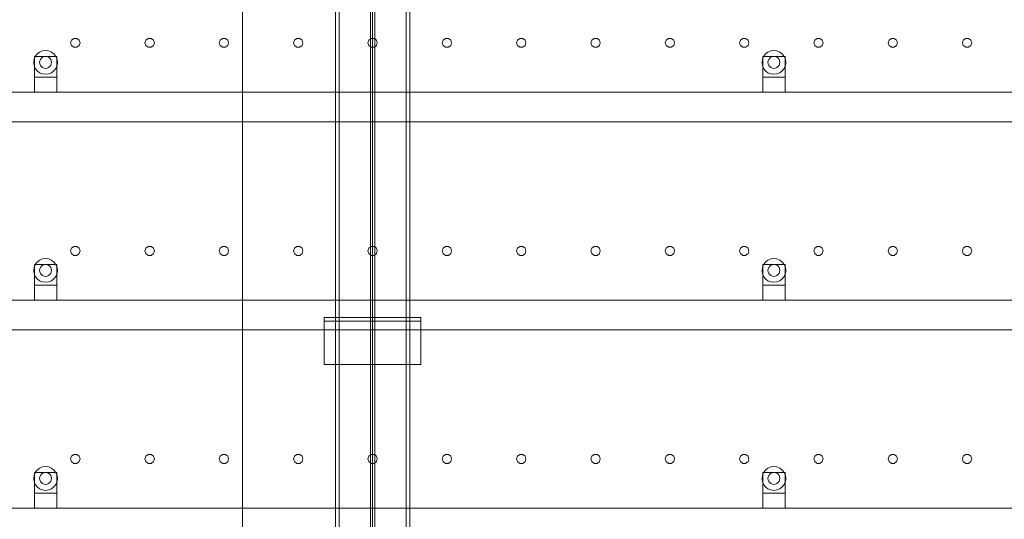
# Model space of a CAD drawing. Header units: millimetres. Extents: x -3490 to 61924, y -72580 to 6847.
# Tile 1004 of 1056: x 57986 to 59311, y 1655 to 2328. Entities that reach past the tile are written whole.
import ezdxf

# ---------------------------------------------------------------- set-up
doc = ezdxf.new("R2010")
doc.units = ezdxf.units.MM
doc.layers.add('lateral_secador', color=7, linetype='Continuous', lineweight=0)

msp = doc.modelspace()

# ---------------------------------------------------------------- linework, layer by layer
at = {"layer": 'lateral_secador'}
for p, q in [((58286.134, 0), (58286.134, 2925)), ((58286.134, 1400), (58286.134, 2925)), ((58411.134, 2925), (58411.134, 20)), ((58416.134, 20), (58416.134, 2925)), ((58458.134, 2925), (58458.134, 60)), ((58461.134, 0), (58461.134, 2925)), ((58464.134, 60), (58464.134, 2925)), ((58506.134, 2925), (58506.134, 20)), ((58511.134, 20), (58511.134, 2925)), ((58055.997, 2300.082), (58054.784, 2296.35)), ((58054.784, 2296.35), (58055.997, 2292.618)), ((58059.172, 2302.389), (58055.997, 2300.082)), ((58055.997, 2292.618), (58059.172, 2290.311)), ((58063.096, 2302.389), (58059.172, 2302.389)), ((58066.271, 2300.082), (58063.096, 2302.389)), ((58063.096, 2290.311), (58066.271, 2292.618)), ((58067.484, 2296.35), (58066.271, 2300.082)), ((58066.271, 2292.618), (58067.484, 2296.35)), ((58155.997, 2300.082), (58154.784, 2296.35)), ((58154.784, 2296.35), (58155.997, 2292.618)), ((58159.172, 2302.389), (58155.997, 2300.082)), ((58155.997, 2292.618), (58159.172, 2290.311)), ((58163.096, 2302.389), (58159.172, 2302.389)), ((58166.271, 2300.082), (58163.096, 2302.389)), ((58163.096, 2290.311), (58166.271, 2292.618)), ((58167.484, 2296.35), (58166.271, 2300.082)), ((58166.271, 2292.618), (58167.484, 2296.35)), ((58255.997, 2300.082), (58254.784, 2296.35)), ((58254.784, 2296.35), (58255.997, 2292.618)), ((58259.172, 2302.389), (58255.997, 2300.082)), ((58255.997, 2292.618), (58259.172, 2290.311)), ((58263.096, 2302.389), (58259.172, 2302.389)), ((58266.271, 2300.082), (58263.096, 2302.389)), ((58263.096, 2290.311), (58266.271, 2292.618)), ((58267.484, 2296.35), (58266.271, 2300.082)), ((58266.271, 2292.618), (58267.484, 2296.35)), ((58355.997, 2300.082), (58354.784, 2296.35)), ((58354.784, 2296.35), (58355.997, 2292.618)), ((58359.172, 2302.389), (58355.997, 2300.082)), ((58355.997, 2292.618), (58359.172, 2290.311)), ((58363.096, 2302.389), (58359.172, 2302.389)), ((58366.271, 2300.082), (58363.096, 2302.389)), ((58363.096, 2290.311), (58366.271, 2292.618)), ((58367.484, 2296.35), (58366.271, 2300.082)), ((58366.271, 2292.618), (58367.484, 2296.35)), ((58455.997, 2300.082), (58454.784, 2296.35)), ((58454.784, 2296.35), (58455.997, 2292.618)), ((58459.172, 2302.389), (58455.997, 2300.082)), ((58455.997, 2292.618), (58459.172, 2290.311)), ((58463.096, 2302.389), (58459.172, 2302.389)), ((58466.271, 2300.082), (58463.096, 2302.389)), ((58463.096, 2290.311), (58466.271, 2292.618)), ((58467.484, 2296.35), (58466.271, 2300.082)), ((58466.271, 2292.618), (58467.484, 2296.35)), ((58555.997, 2300.082), (58554.784, 2296.35)), ((58554.784, 2296.35), (58555.997, 2292.618)), ((58559.172, 2302.389), (58555.997, 2300.082)), ((58555.997, 2292.618), (58559.172, 2290.311)), ((58563.096, 2302.389), (58559.172, 2302.389)), ((58566.271, 2300.082), (58563.096, 2302.389)), ((58563.096, 2290.311), (58566.271, 2292.618)), ((58567.484, 2296.35), (58566.271, 2300.082)), ((58566.271, 2292.618), (58567.484, 2296.35)), ((58655.997, 2300.082), (58654.784, 2296.35)), ((58654.784, 2296.35), (58655.997, 2292.618)), ((58659.172, 2302.389), (58655.997, 2300.082)), ((58655.997, 2292.618), (58659.172, 2290.311)), ((58663.096, 2302.389), (58659.172, 2302.389)), ((58666.271, 2300.082), (58663.096, 2302.389)), ((58663.096, 2290.311), (58666.271, 2292.618)), ((58667.484, 2296.35), (58666.271, 2300.082)), ((58666.271, 2292.618), (58667.484, 2296.35)), ((58755.997, 2300.082), (58754.784, 2296.35)), ((58754.784, 2296.35), (58755.997, 2292.618)), ((58759.172, 2302.389), (58755.997, 2300.082)), ((58755.997, 2292.618), (58759.172, 2290.311)), ((58763.096, 2302.389), (58759.172, 2302.389)), ((58766.271, 2300.082), (58763.096, 2302.389)), ((58763.096, 2290.311), (58766.271, 2292.618)), ((58767.484, 2296.35), (58766.271, 2300.082)), ((58766.271, 2292.618), (58767.484, 2296.35)), ((58855.997, 2300.082), (58854.784, 2296.35)), ((58854.784, 2296.35), (58855.997, 2292.618)), ((58859.172, 2302.389), (58855.997, 2300.082)), ((58855.997, 2292.618), (58859.172, 2290.311)), ((58863.096, 2302.389), (58859.172, 2302.389)), ((58866.271, 2300.082), (58863.096, 2302.389)), ((58863.096, 2290.311), (58866.271, 2292.618)), ((58867.484, 2296.35), (58866.271, 2300.082)), ((58866.271, 2292.618), (58867.484, 2296.35)), ((58955.997, 2300.082), (58954.784, 2296.35)), ((58954.784, 2296.35), (58955.997, 2292.618)), ((58959.172, 2302.389), (58955.997, 2300.082)), ((58955.997, 2292.618), (58959.172, 2290.311)), ((58963.096, 2302.389), (58959.172, 2302.389)), ((58966.271, 2300.082), (58963.096, 2302.389)), ((58963.096, 2290.311), (58966.271, 2292.618)), ((58967.484, 2296.35), (58966.271, 2300.082)), ((58966.271, 2292.618), (58967.484, 2296.35)), ((59055.997, 2300.082), (59054.784, 2296.35)), ((59054.784, 2296.35), (59055.997, 2292.618)), ((59059.172, 2302.389), (59055.997, 2300.082)), ((59055.997, 2292.618), (59059.172, 2290.311)), ((59063.096, 2302.389), (59059.172, 2302.389)), ((59066.271, 2300.082), (59063.096, 2302.389)), ((59063.096, 2290.311), (59066.271, 2292.618)), ((59067.484, 2296.35), (59066.271, 2300.082)), ((59066.271, 2292.618), (59067.484, 2296.35)), ((59155.997, 2300.082), (59154.784, 2296.35)), ((59154.784, 2296.35), (59155.997, 2292.618)), ((59159.172, 2302.389), (59155.997, 2300.082)), ((59155.997, 2292.618), (59159.172, 2290.311)), ((59163.096, 2302.389), (59159.172, 2302.389)), ((59166.271, 2300.082), (59163.096, 2302.389)), ((59163.096, 2290.311), (59166.271, 2292.618)), ((59167.484, 2296.35), (59166.271, 2300.082)), ((59166.271, 2292.618), (59167.484, 2296.35)), ((59255.997, 2300.082), (59254.784, 2296.35)), ((59254.784, 2296.35), (59255.997, 2292.618)), ((59259.172, 2302.389), (59255.997, 2300.082)), ((59255.997, 2292.618), (59259.172, 2290.311)), ((59263.096, 2302.389), (59259.172, 2302.389)), ((59266.271, 2300.082), (59263.096, 2302.389)), ((59263.096, 2290.311), (59266.271, 2292.618)), ((59267.484, 2296.35), (59266.271, 2300.082)), ((59266.271, 2292.618), (59267.484, 2296.35)), ((58009.82, 2281.314), (58007.277, 2278)), ((58013.134, 2283.856), (58009.82, 2281.314)), ((58016.993, 2285.455), (58013.134, 2283.856)), ((58021.134, 2286), (58016.993, 2285.455)), ((58025.275, 2285.455), (58021.134, 2286)), ((58029.134, 2283.856), (58025.275, 2285.455)), ((58032.448, 2281.314), (58029.134, 2283.856)), ((58034.99, 2278), (58032.448, 2281.314)), ((58059.172, 2290.311), (58063.096, 2290.311)), ((58159.172, 2290.311), (58163.096, 2290.311)), ((58259.172, 2290.311), (58263.096, 2290.311)), ((58359.172, 2290.311), (58363.096, 2290.311)), ((58459.172, 2290.311), (58463.096, 2290.311)), ((58559.172, 2290.311), (58563.096, 2290.311)), ((58659.172, 2290.311), (58663.096, 2290.311)), ((58759.172, 2290.311), (58763.096, 2290.311)), ((58859.172, 2290.311), (58863.096, 2290.311)), ((58959.172, 2290.311), (58963.096, 2290.311)), ((58989.82, 2281.314), (58987.277, 2278)), ((58993.134, 2283.856), (58989.82, 2281.314)), ((58996.993, 2285.455), (58993.134, 2283.856)), ((59001.134, 2286), (58996.993, 2285.455)), ((59005.275, 2285.455), (59001.134, 2286)), ((59009.134, 2283.856), (59005.275, 2285.455)), ((59012.448, 2281.314), (59009.134, 2283.856)), ((59014.99, 2278), (59012.448, 2281.314)), ((59059.172, 2290.311), (59063.096, 2290.311)), ((59159.172, 2290.311), (59163.096, 2290.311)), ((59259.172, 2290.311), (59263.096, 2290.311)), ((58005.679, 2274.141), (58005.134, 2270)), ((58005.134, 2270), (58005.679, 2265.859)), ((58007.277, 2278), (58005.679, 2274.141)), ((58005.679, 2265.859), (58007.277, 2262)), ((58006.134, 2278), (58036.134, 2278)), ((58006.134, 2278), (58006.134, 2250)), ((58013.406, 2272.071), (58013.134, 2270)), ((58013.134, 2270), (58013.406, 2267.929)), ((58014.206, 2274), (58013.406, 2272.071)), ((58013.406, 2267.929), (58014.206, 2266)), ((58015.477, 2275.657), (58014.206, 2274)), ((58014.206, 2266), (58015.477, 2264.343)), ((58017.134, 2276.928), (58015.477, 2275.657)), ((58019.063, 2277.727), (58017.134, 2276.928)), ((58021.134, 2278), (58019.063, 2277.727)), ((58023.204, 2277.727), (58021.134, 2278)), ((58025.134, 2276.928), (58023.204, 2277.727)), ((58026.791, 2275.657), (58025.134, 2276.928)), ((58028.062, 2274), (58026.791, 2275.657)), ((58026.791, 2264.343), (58028.062, 2266)), ((58028.861, 2272.071), (58028.062, 2274)), ((58028.062, 2266), (58028.861, 2267.929)), ((58029.134, 2270), (58028.861, 2272.071)), ((58028.861, 2267.929), (58029.134, 2270)), ((58036.589, 2274.141), (58034.99, 2278)), ((58034.99, 2262), (58036.589, 2265.859)), ((58036.134, 2250), (58036.134, 2278)), ((58037.134, 2270), (58036.589, 2274.141)), ((58036.589, 2265.859), (58037.134, 2270)), ((58985.679, 2274.141), (58985.134, 2270)), ((58985.134, 2270), (58985.679, 2265.859)), ((58987.277, 2278), (58985.679, 2274.141)), ((58985.679, 2265.859), (58987.277, 2262)), ((58986.134, 2278), (59016.134, 2278)), ((58986.134, 2278), (58986.134, 2250)), ((58993.406, 2272.071), (58993.134, 2270)), ((58993.134, 2270), (58993.406, 2267.929)), ((58994.206, 2274), (58993.406, 2272.071)), ((58993.406, 2267.929), (58994.206, 2266)), ((58995.477, 2275.657), (58994.206, 2274)), ((58994.206, 2266), (58995.477, 2264.343)), ((58997.134, 2276.928), (58995.477, 2275.657)), ((58999.063, 2277.727), (58997.134, 2276.928)), ((59001.134, 2278), (58999.063, 2277.727)), ((59003.204, 2277.727), (59001.134, 2278)), ((59005.134, 2276.928), (59003.204, 2277.727)), ((59006.791, 2275.657), (59005.134, 2276.928)), ((59008.062, 2274), (59006.791, 2275.657)), ((59006.791, 2264.343), (59008.062, 2266)), ((59008.861, 2272.071), (59008.062, 2274)), ((59008.062, 2266), (59008.861, 2267.929)), ((59009.134, 2270), (59008.861, 2272.071)), ((59008.861, 2267.929), (59009.134, 2270)), ((59016.589, 2274.141), (59014.99, 2278)), ((59014.99, 2262), (59016.589, 2265.859)), ((59016.134, 2250), (59016.134, 2278)), ((59017.134, 2270), (59016.589, 2274.141)), ((59016.589, 2265.859), (59017.134, 2270)), ((58007.277, 2262), (58009.82, 2258.686)), ((58009.82, 2258.686), (58013.134, 2256.144)), ((58013.134, 2256.144), (58016.993, 2254.545)), ((58015.477, 2264.343), (58017.134, 2263.072)), ((58016.993, 2254.545), (58021.134, 2254)), ((58017.134, 2263.072), (58019.063, 2262.273)), ((58019.063, 2262.273), (58021.134, 2262)), ((58021.134, 2262), (58023.204, 2262.273)), ((58021.134, 2254), (58025.275, 2254.545)), ((58023.204, 2262.273), (58025.134, 2263.072)), ((58025.134, 2263.072), (58026.791, 2264.343)), ((58025.275, 2254.545), (58029.134, 2256.144)), ((58029.134, 2256.144), (58032.448, 2258.686)), ((58032.448, 2258.686), (58034.99, 2262)), ((58987.277, 2262), (58989.82, 2258.686)), ((58989.82, 2258.686), (58993.134, 2256.144)), ((58993.134, 2256.144), (58996.993, 2254.545)), ((58995.477, 2264.343), (58997.134, 2263.072)), ((58996.993, 2254.545), (59001.134, 2254)), ((58997.134, 2263.072), (58999.063, 2262.273)), ((58999.063, 2262.273), (59001.134, 2262)), ((59001.134, 2262), (59003.204, 2262.273)), ((59001.134, 2254), (59005.275, 2254.545)), ((59003.204, 2262.273), (59005.134, 2263.072)), ((59005.134, 2263.072), (59006.791, 2264.343)), ((59005.275, 2254.545), (59009.134, 2256.144)), ((59009.134, 2256.144), (59012.448, 2258.686)), ((59012.448, 2258.686), (59014.99, 2262)), ((58006.134, 2250), (58036.134, 2250)), ((58006.134, 2250), (58006.134, 2230)), ((58036.134, 2230), (58036.134, 2250)), ((58986.134, 2250), (59016.134, 2250)), ((58986.134, 2250), (58986.134, 2230)), ((59016.134, 2230), (59016.134, 2250)), ((40811.134, 2230), (60111.134, 2230)), ((58006.134, 2230), (58036.134, 2230)), ((58986.134, 2230), (59016.134, 2230)), ((40811.134, 2190), (60111.134, 2190)), ((58055.997, 2020.082), (58054.784, 2016.35)), ((58054.784, 2016.35), (58055.997, 2012.618)), ((58059.172, 2022.389), (58055.997, 2020.082)), ((58063.096, 2022.389), (58059.172, 2022.389)), ((58066.271, 2020.082), (58063.096, 2022.389)), ((58067.484, 2016.35), (58066.271, 2020.082)), ((58066.271, 2012.618), (58067.484, 2016.35)), ((58155.997, 2020.082), (58154.784, 2016.35)), ((58154.784, 2016.35), (58155.997, 2012.618)), ((58159.172, 2022.389), (58155.997, 2020.082)), ((58163.096, 2022.389), (58159.172, 2022.389)), ((58166.271, 2020.082), (58163.096, 2022.389)), ((58167.484, 2016.35), (58166.271, 2020.082)), ((58166.271, 2012.618), (58167.484, 2016.35)), ((58255.997, 2020.082), (58254.784, 2016.35)), ((58254.784, 2016.35), (58255.997, 2012.618)), ((58259.172, 2022.389), (58255.997, 2020.082)), ((58263.096, 2022.389), (58259.172, 2022.389)), ((58266.271, 2020.082), (58263.096, 2022.389)), ((58267.484, 2016.35), (58266.271, 2020.082)), ((58266.271, 2012.618), (58267.484, 2016.35)), ((58355.997, 2020.082), (58354.784, 2016.35)), ((58354.784, 2016.35), (58355.997, 2012.618)), ((58359.172, 2022.389), (58355.997, 2020.082)), ((58363.096, 2022.389), (58359.172, 2022.389)), ((58366.271, 2020.082), (58363.096, 2022.389)), ((58367.484, 2016.35), (58366.271, 2020.082)), ((58366.271, 2012.618), (58367.484, 2016.35)), ((58455.997, 2020.082), (58454.784, 2016.35)), ((58454.784, 2016.35), (58455.997, 2012.618)), ((58459.172, 2022.389), (58455.997, 2020.082)), ((58463.096, 2022.389), (58459.172, 2022.389)), ((58466.271, 2020.082), (58463.096, 2022.389)), ((58467.484, 2016.35), (58466.271, 2020.082)), ((58466.271, 2012.618), (58467.484, 2016.35)), ((58555.997, 2020.082), (58554.784, 2016.35)), ((58554.784, 2016.35), (58555.997, 2012.618)), ((58559.172, 2022.389), (58555.997, 2020.082)), ((58563.096, 2022.389), (58559.172, 2022.389)), ((58566.271, 2020.082), (58563.096, 2022.389)), ((58567.484, 2016.35), (58566.271, 2020.082)), ((58566.271, 2012.618), (58567.484, 2016.35)), ((58655.997, 2020.082), (58654.784, 2016.35)), ((58654.784, 2016.35), (58655.997, 2012.618)), ((58659.172, 2022.389), (58655.997, 2020.082)), ((58663.096, 2022.389), (58659.172, 2022.389)), ((58666.271, 2020.082), (58663.096, 2022.389)), ((58667.484, 2016.35), (58666.271, 2020.082)), ((58666.271, 2012.618), (58667.484, 2016.35)), ((58755.997, 2020.082), (58754.784, 2016.35)), ((58754.784, 2016.35), (58755.997, 2012.618)), ((58759.172, 2022.389), (58755.997, 2020.082)), ((58763.096, 2022.389), (58759.172, 2022.389)), ((58766.271, 2020.082), (58763.096, 2022.389)), ((58767.484, 2016.35), (58766.271, 2020.082)), ((58766.271, 2012.618), (58767.484, 2016.35)), ((58855.997, 2020.082), (58854.784, 2016.35)), ((58854.784, 2016.35), (58855.997, 2012.618)), ((58859.172, 2022.389), (58855.997, 2020.082)), ((58863.096, 2022.389), (58859.172, 2022.389)), ((58866.271, 2020.082), (58863.096, 2022.389)), ((58867.484, 2016.35), (58866.271, 2020.082)), ((58866.271, 2012.618), (58867.484, 2016.35)), ((58955.997, 2020.082), (58954.784, 2016.35)), ((58954.784, 2016.35), (58955.997, 2012.618)), ((58959.172, 2022.389), (58955.997, 2020.082)), ((58963.096, 2022.389), (58959.172, 2022.389)), ((58966.271, 2020.082), (58963.096, 2022.389)), ((58967.484, 2016.35), (58966.271, 2020.082)), ((58966.271, 2012.618), (58967.484, 2016.35)), ((59055.997, 2020.082), (59054.784, 2016.35)), ((59054.784, 2016.35), (59055.997, 2012.618)), ((59059.172, 2022.389), (59055.997, 2020.082)), ((59063.096, 2022.389), (59059.172, 2022.389)), ((59066.271, 2020.082), (59063.096, 2022.389)), ((59067.484, 2016.35), (59066.271, 2020.082)), ((59066.271, 2012.618), (59067.484, 2016.35)), ((59155.997, 2020.082), (59154.784, 2016.35)), ((59154.784, 2016.35), (59155.997, 2012.618)), ((59159.172, 2022.389), (59155.997, 2020.082)), ((59163.096, 2022.389), (59159.172, 2022.389)), ((59166.271, 2020.082), (59163.096, 2022.389)), ((59167.484, 2016.35), (59166.271, 2020.082)), ((59166.271, 2012.618), (59167.484, 2016.35)), ((59255.997, 2020.082), (59254.784, 2016.35)), ((59254.784, 2016.35), (59255.997, 2012.618)), ((59259.172, 2022.389), (59255.997, 2020.082)), ((59263.096, 2022.389), (59259.172, 2022.389)), ((59266.271, 2020.082), (59263.096, 2022.389)), ((59267.484, 2016.35), (59266.271, 2020.082)), ((59266.271, 2012.618), (59267.484, 2016.35)), ((58009.82, 2001.314), (58007.277, 1998)), ((58013.134, 2003.856), (58009.82, 2001.314)), ((58016.993, 2005.455), (58013.134, 2003.856)), ((58021.134, 2006), (58016.993, 2005.455)), ((58025.275, 2005.455), (58021.134, 2006)), ((58029.134, 2003.856), (58025.275, 2005.455)), ((58032.448, 2001.314), (58029.134, 2003.856)), ((58034.99, 1998), (58032.448, 2001.314)), ((58055.997, 2012.618), (58059.172, 2010.311)), ((58059.172, 2010.311), (58063.096, 2010.311)), ((58063.096, 2010.311), (58066.271, 2012.618)), ((58155.997, 2012.618), (58159.172, 2010.311)), ((58159.172, 2010.311), (58163.096, 2010.311)), ((58163.096, 2010.311), (58166.271, 2012.618)), ((58255.997, 2012.618), (58259.172, 2010.311)), ((58259.172, 2010.311), (58263.096, 2010.311)), ((58263.096, 2010.311), (58266.271, 2012.618)), ((58355.997, 2012.618), (58359.172, 2010.311)), ((58359.172, 2010.311), (58363.096, 2010.311)), ((58363.096, 2010.311), (58366.271, 2012.618)), ((58455.997, 2012.618), (58459.172, 2010.311)), ((58459.172, 2010.311), (58463.096, 2010.311)), ((58463.096, 2010.311), (58466.271, 2012.618)), ((58555.997, 2012.618), (58559.172, 2010.311)), ((58559.172, 2010.311), (58563.096, 2010.311)), ((58563.096, 2010.311), (58566.271, 2012.618)), ((58655.997, 2012.618), (58659.172, 2010.311)), ((58659.172, 2010.311), (58663.096, 2010.311)), ((58663.096, 2010.311), (58666.271, 2012.618)), ((58755.997, 2012.618), (58759.172, 2010.311)), ((58759.172, 2010.311), (58763.096, 2010.311)), ((58763.096, 2010.311), (58766.271, 2012.618)), ((58855.997, 2012.618), (58859.172, 2010.311)), ((58859.172, 2010.311), (58863.096, 2010.311)), ((58863.096, 2010.311), (58866.271, 2012.618)), ((58955.997, 2012.618), (58959.172, 2010.311)), ((58959.172, 2010.311), (58963.096, 2010.311)), ((58963.096, 2010.311), (58966.271, 2012.618)), ((58989.82, 2001.314), (58987.277, 1998)), ((58993.134, 2003.856), (58989.82, 2001.314)), ((58996.993, 2005.455), (58993.134, 2003.856)), ((59001.134, 2006), (58996.993, 2005.455)), ((59005.275, 2005.455), (59001.134, 2006)), ((59009.134, 2003.856), (59005.275, 2005.455)), ((59012.448, 2001.314), (59009.134, 2003.856)), ((59014.99, 1998), (59012.448, 2001.314)), ((59055.997, 2012.618), (59059.172, 2010.311)), ((59059.172, 2010.311), (59063.096, 2010.311)), ((59063.096, 2010.311), (59066.271, 2012.618)), ((59155.997, 2012.618), (59159.172, 2010.311)), ((59159.172, 2010.311), (59163.096, 2010.311)), ((59163.096, 2010.311), (59166.271, 2012.618)), ((59255.997, 2012.618), (59259.172, 2010.311)), ((59259.172, 2010.311), (59263.096, 2010.311)), ((59263.096, 2010.311), (59266.271, 2012.618)), ((58005.679, 1994.141), (58005.134, 1990)), ((58005.134, 1990), (58005.679, 1985.859)), ((58007.277, 1998), (58005.679, 1994.141)), ((58006.134, 1998), (58036.134, 1998)), ((58006.134, 1998), (58006.134, 1970)), ((58013.406, 1992.071), (58013.134, 1990)), ((58013.134, 1990), (58013.406, 1987.929)), ((58014.206, 1994), (58013.406, 1992.071)), ((58013.406, 1987.929), (58014.206, 1986)), ((58015.477, 1995.657), (58014.206, 1994)), ((58017.134, 1996.928), (58015.477, 1995.657)), ((58019.063, 1997.727), (58017.134, 1996.928)), ((58021.134, 1998), (58019.063, 1997.727)), ((58023.204, 1997.727), (58021.134, 1998)), ((58025.134, 1996.928), (58023.204, 1997.727)), ((58026.791, 1995.657), (58025.134, 1996.928)), ((58028.062, 1994), (58026.791, 1995.657)), ((58028.861, 1992.071), (58028.062, 1994)), ((58028.062, 1986), (58028.861, 1987.929)), ((58029.134, 1990), (58028.861, 1992.071)), ((58028.861, 1987.929), (58029.134, 1990)), ((58036.589, 1994.141), (58034.99, 1998)), ((58036.134, 1970), (58036.134, 1998)), ((58037.134, 1990), (58036.589, 1994.141)), ((58036.589, 1985.859), (58037.134, 1990)), ((58985.679, 1994.141), (58985.134, 1990)), ((58985.134, 1990), (58985.679, 1985.859)), ((58987.277, 1998), (58985.679, 1994.141)), ((58986.134, 1998), (59016.134, 1998)), ((58986.134, 1998), (58986.134, 1970)), ((58993.406, 1992.071), (58993.134, 1990)), ((58993.134, 1990), (58993.406, 1987.929)), ((58994.206, 1994), (58993.406, 1992.071)), ((58993.406, 1987.929), (58994.206, 1986)), ((58995.477, 1995.657), (58994.206, 1994)), ((58997.134, 1996.928), (58995.477, 1995.657)), ((58999.063, 1997.727), (58997.134, 1996.928)), ((59001.134, 1998), (58999.063, 1997.727)), ((59003.204, 1997.727), (59001.134, 1998)), ((59005.134, 1996.928), (59003.204, 1997.727)), ((59006.791, 1995.657), (59005.134, 1996.928)), ((59008.062, 1994), (59006.791, 1995.657)), ((59008.861, 1992.071), (59008.062, 1994)), ((59008.062, 1986), (59008.861, 1987.929)), ((59009.134, 1990), (59008.861, 1992.071)), ((59008.861, 1987.929), (59009.134, 1990)), ((59016.589, 1994.141), (59014.99, 1998)), ((59016.134, 1970), (59016.134, 1998)), ((59017.134, 1990), (59016.589, 1994.141)), ((59016.589, 1985.859), (59017.134, 1990)), ((58005.679, 1985.859), (58007.277, 1982)), ((58007.277, 1982), (58009.82, 1978.686)), ((58009.82, 1978.686), (58013.134, 1976.144)), ((58013.134, 1976.144), (58016.993, 1974.545)), ((58014.206, 1986), (58015.477, 1984.343)), ((58015.477, 1984.343), (58017.134, 1983.072)), ((58016.993, 1974.545), (58021.134, 1974)), ((58017.134, 1983.072), (58019.063, 1982.273)), ((58019.063, 1982.273), (58021.134, 1982)), ((58021.134, 1982), (58023.204, 1982.273)), ((58021.134, 1974), (58025.275, 1974.545)), ((58023.204, 1982.273), (58025.134, 1983.072)), ((58025.134, 1983.072), (58026.791, 1984.343)), ((58025.275, 1974.545), (58029.134, 1976.144)), ((58026.791, 1984.343), (58028.062, 1986)), ((58029.134, 1976.144), (58032.448, 1978.686)), ((58032.448, 1978.686), (58034.99, 1982)), ((58034.99, 1982), (58036.589, 1985.859)), ((58985.679, 1985.859), (58987.277, 1982)), ((58987.277, 1982), (58989.82, 1978.686)), ((58989.82, 1978.686), (58993.134, 1976.144)), ((58993.134, 1976.144), (58996.993, 1974.545)), ((58994.206, 1986), (58995.477, 1984.343)), ((58995.477, 1984.343), (58997.134, 1983.072)), ((58996.993, 1974.545), (59001.134, 1974)), ((58997.134, 1983.072), (58999.063, 1982.273)), ((58999.063, 1982.273), (59001.134, 1982)), ((59001.134, 1982), (59003.204, 1982.273)), ((59001.134, 1974), (59005.275, 1974.545)), ((59003.204, 1982.273), (59005.134, 1983.072)), ((59005.134, 1983.072), (59006.791, 1984.343)), ((59005.275, 1974.545), (59009.134, 1976.144)), ((59006.791, 1984.343), (59008.062, 1986)), ((59009.134, 1976.144), (59012.448, 1978.686)), ((59012.448, 1978.686), (59014.99, 1982)), ((59014.99, 1982), (59016.589, 1985.859)), ((58006.134, 1970), (58036.134, 1970)), ((58006.134, 1970), (58006.134, 1950)), ((58036.134, 1950), (58036.134, 1970)), ((58986.134, 1970), (59016.134, 1970)), ((58986.134, 1970), (58986.134, 1950)), ((59016.134, 1950), (59016.134, 1970)), ((40811.134, 1950), (60111.134, 1950)), ((58006.134, 1950), (58036.134, 1950)), ((58986.134, 1950), (59016.134, 1950)), ((58396.134, 1926.5), (58526.134, 1926.5)), ((58396.134, 1926.5), (58396.134, 1863.5)), ((58396.134, 1926.5), (58396.134, 1921.5)), ((58396.134, 1921.5), (58526.134, 1921.5)), ((58526.134, 1863.5), (58526.134, 1926.5)), ((58526.134, 1921.5), (58526.134, 1926.5)), ((40811.134, 1910), (60111.134, 1910)), ((58396.134, 1863.5), (58526.134, 1863.5)), ((58055.997, 1740.082), (58054.784, 1736.35)), ((58054.784, 1736.35), (58055.997, 1732.618)), ((58059.172, 1742.389), (58055.997, 1740.082)), ((58063.096, 1742.389), (58059.172, 1742.389)), ((58066.271, 1740.082), (58063.096, 1742.389)), ((58067.484, 1736.35), (58066.271, 1740.082)), ((58066.271, 1732.618), (58067.484, 1736.35)), ((58155.997, 1740.082), (58154.784, 1736.35)), ((58154.784, 1736.35), (58155.997, 1732.618)), ((58159.172, 1742.389), (58155.997, 1740.082)), ((58163.096, 1742.389), (58159.172, 1742.389)), ((58166.271, 1740.082), (58163.096, 1742.389)), ((58167.484, 1736.35), (58166.271, 1740.082)), ((58166.271, 1732.618), (58167.484, 1736.35)), ((58255.997, 1740.082), (58254.784, 1736.35)), ((58254.784, 1736.35), (58255.997, 1732.618)), ((58259.172, 1742.389), (58255.997, 1740.082)), ((58263.096, 1742.389), (58259.172, 1742.389)), ((58266.271, 1740.082), (58263.096, 1742.389)), ((58267.484, 1736.35), (58266.271, 1740.082)), ((58266.271, 1732.618), (58267.484, 1736.35)), ((58355.997, 1740.082), (58354.784, 1736.35)), ((58354.784, 1736.35), (58355.997, 1732.618)), ((58359.172, 1742.389), (58355.997, 1740.082)), ((58363.096, 1742.389), (58359.172, 1742.389)), ((58366.271, 1740.082), (58363.096, 1742.389)), ((58367.484, 1736.35), (58366.271, 1740.082)), ((58366.271, 1732.618), (58367.484, 1736.35)), ((58455.997, 1740.082), (58454.784, 1736.35)), ((58454.784, 1736.35), (58455.997, 1732.618)), ((58459.172, 1742.389), (58455.997, 1740.082)), ((58463.096, 1742.389), (58459.172, 1742.389)), ((58466.271, 1740.082), (58463.096, 1742.389)), ((58467.484, 1736.35), (58466.271, 1740.082)), ((58466.271, 1732.618), (58467.484, 1736.35)), ((58555.997, 1740.082), (58554.784, 1736.35)), ((58554.784, 1736.35), (58555.997, 1732.618)), ((58559.172, 1742.389), (58555.997, 1740.082)), ((58563.096, 1742.389), (58559.172, 1742.389)), ((58566.271, 1740.082), (58563.096, 1742.389)), ((58567.484, 1736.35), (58566.271, 1740.082)), ((58566.271, 1732.618), (58567.484, 1736.35)), ((58655.997, 1740.082), (58654.784, 1736.35)), ((58654.784, 1736.35), (58655.997, 1732.618)), ((58659.172, 1742.389), (58655.997, 1740.082)), ((58663.096, 1742.389), (58659.172, 1742.389)), ((58666.271, 1740.082), (58663.096, 1742.389)), ((58667.484, 1736.35), (58666.271, 1740.082)), ((58666.271, 1732.618), (58667.484, 1736.35)), ((58755.997, 1740.082), (58754.784, 1736.35)), ((58754.784, 1736.35), (58755.997, 1732.618)), ((58759.172, 1742.389), (58755.997, 1740.082)), ((58763.096, 1742.389), (58759.172, 1742.389)), ((58766.271, 1740.082), (58763.096, 1742.389)), ((58767.484, 1736.35), (58766.271, 1740.082)), ((58766.271, 1732.618), (58767.484, 1736.35)), ((58855.997, 1740.082), (58854.784, 1736.35)), ((58854.784, 1736.35), (58855.997, 1732.618)), ((58859.172, 1742.389), (58855.997, 1740.082)), ((58863.096, 1742.389), (58859.172, 1742.389)), ((58866.271, 1740.082), (58863.096, 1742.389)), ((58867.484, 1736.35), (58866.271, 1740.082)), ((58866.271, 1732.618), (58867.484, 1736.35)), ((58955.997, 1740.082), (58954.784, 1736.35)), ((58954.784, 1736.35), (58955.997, 1732.618)), ((58959.172, 1742.389), (58955.997, 1740.082)), ((58963.096, 1742.389), (58959.172, 1742.389)), ((58966.271, 1740.082), (58963.096, 1742.389)), ((58967.484, 1736.35), (58966.271, 1740.082)), ((58966.271, 1732.618), (58967.484, 1736.35)), ((59055.997, 1740.082), (59054.784, 1736.35)), ((59054.784, 1736.35), (59055.997, 1732.618)), ((59059.172, 1742.389), (59055.997, 1740.082)), ((59063.096, 1742.389), (59059.172, 1742.389)), ((59066.271, 1740.082), (59063.096, 1742.389)), ((59067.484, 1736.35), (59066.271, 1740.082)), ((59066.271, 1732.618), (59067.484, 1736.35)), ((59155.997, 1740.082), (59154.784, 1736.35)), ((59154.784, 1736.35), (59155.997, 1732.618)), ((59159.172, 1742.389), (59155.997, 1740.082)), ((59163.096, 1742.389), (59159.172, 1742.389)), ((59166.271, 1740.082), (59163.096, 1742.389)), ((59167.484, 1736.35), (59166.271, 1740.082)), ((59166.271, 1732.618), (59167.484, 1736.35)), ((59255.997, 1740.082), (59254.784, 1736.35)), ((59254.784, 1736.35), (59255.997, 1732.618)), ((59259.172, 1742.389), (59255.997, 1740.082)), ((59263.096, 1742.389), (59259.172, 1742.389)), ((59266.271, 1740.082), (59263.096, 1742.389)), ((59267.484, 1736.35), (59266.271, 1740.082)), ((59266.271, 1732.618), (59267.484, 1736.35)), ((58013.134, 1723.856), (58009.82, 1721.314)), ((58016.993, 1725.455), (58013.134, 1723.856)), ((58021.134, 1726), (58016.993, 1725.455)), ((58025.275, 1725.455), (58021.134, 1726)), ((58029.134, 1723.856), (58025.275, 1725.455)), ((58032.448, 1721.314), (58029.134, 1723.856)), ((58055.997, 1732.618), (58059.172, 1730.311)), ((58059.172, 1730.311), (58063.096, 1730.311)), ((58063.096, 1730.311), (58066.271, 1732.618)), ((58155.997, 1732.618), (58159.172, 1730.311)), ((58159.172, 1730.311), (58163.096, 1730.311)), ((58163.096, 1730.311), (58166.271, 1732.618)), ((58255.997, 1732.618), (58259.172, 1730.311)), ((58259.172, 1730.311), (58263.096, 1730.311)), ((58263.096, 1730.311), (58266.271, 1732.618)), ((58355.997, 1732.618), (58359.172, 1730.311)), ((58359.172, 1730.311), (58363.096, 1730.311)), ((58363.096, 1730.311), (58366.271, 1732.618)), ((58455.997, 1732.618), (58459.172, 1730.311)), ((58459.172, 1730.311), (58463.096, 1730.311)), ((58463.096, 1730.311), (58466.271, 1732.618)), ((58555.997, 1732.618), (58559.172, 1730.311)), ((58559.172, 1730.311), (58563.096, 1730.311)), ((58563.096, 1730.311), (58566.271, 1732.618)), ((58655.997, 1732.618), (58659.172, 1730.311)), ((58659.172, 1730.311), (58663.096, 1730.311)), ((58663.096, 1730.311), (58666.271, 1732.618)), ((58755.997, 1732.618), (58759.172, 1730.311)), ((58759.172, 1730.311), (58763.096, 1730.311)), ((58763.096, 1730.311), (58766.271, 1732.618)), ((58855.997, 1732.618), (58859.172, 1730.311)), ((58859.172, 1730.311), (58863.096, 1730.311)), ((58863.096, 1730.311), (58866.271, 1732.618)), ((58955.997, 1732.618), (58959.172, 1730.311)), ((58959.172, 1730.311), (58963.096, 1730.311)), ((58963.096, 1730.311), (58966.271, 1732.618)), ((58993.134, 1723.856), (58989.82, 1721.314)), ((58996.993, 1725.455), (58993.134, 1723.856)), ((59001.134, 1726), (58996.993, 1725.455)), ((59005.275, 1725.455), (59001.134, 1726)), ((59009.134, 1723.856), (59005.275, 1725.455)), ((59012.448, 1721.314), (59009.134, 1723.856)), ((59055.997, 1732.618), (59059.172, 1730.311)), ((59059.172, 1730.311), (59063.096, 1730.311)), ((59063.096, 1730.311), (59066.271, 1732.618)), ((59155.997, 1732.618), (59159.172, 1730.311)), ((59159.172, 1730.311), (59163.096, 1730.311)), ((59163.096, 1730.311), (59166.271, 1732.618)), ((59255.997, 1732.618), (59259.172, 1730.311)), ((59259.172, 1730.311), (59263.096, 1730.311)), ((59263.096, 1730.311), (59266.271, 1732.618)), ((58005.679, 1714.141), (58005.134, 1710)), ((58005.134, 1710), (58005.679, 1705.859)), ((58007.277, 1718), (58005.679, 1714.141)), ((58006.134, 1718), (58036.134, 1718)), ((58006.134, 1718), (58006.134, 1690)), ((58009.82, 1721.314), (58007.277, 1718)), ((58013.406, 1712.071), (58013.134, 1710)), ((58013.134, 1710), (58013.406, 1707.929)), ((58014.206, 1714), (58013.406, 1712.071)), ((58015.477, 1715.657), (58014.206, 1714)), ((58017.134, 1716.928), (58015.477, 1715.657)), ((58019.063, 1717.727), (58017.134, 1716.928)), ((58021.134, 1718), (58019.063, 1717.727)), ((58023.204, 1717.727), (58021.134, 1718)), ((58025.134, 1716.928), (58023.204, 1717.727)), ((58026.791, 1715.657), (58025.134, 1716.928)), ((58028.062, 1714), (58026.791, 1715.657)), ((58028.861, 1712.071), (58028.062, 1714)), ((58029.134, 1710), (58028.861, 1712.071)), ((58028.861, 1707.929), (58029.134, 1710)), ((58034.99, 1718), (58032.448, 1721.314)), ((58036.589, 1714.141), (58034.99, 1718)), ((58036.134, 1690), (58036.134, 1718)), ((58037.134, 1710), (58036.589, 1714.141)), ((58036.589, 1705.859), (58037.134, 1710)), ((58985.679, 1714.141), (58985.134, 1710)), ((58985.134, 1710), (58985.679, 1705.859)), ((58987.277, 1718), (58985.679, 1714.141)), ((58986.134, 1718), (59016.134, 1718)), ((58986.134, 1718), (58986.134, 1690)), ((58989.82, 1721.314), (58987.277, 1718)), ((58993.406, 1712.071), (58993.134, 1710)), ((58993.134, 1710), (58993.406, 1707.929)), ((58994.206, 1714), (58993.406, 1712.071)), ((58995.477, 1715.657), (58994.206, 1714)), ((58997.134, 1716.928), (58995.477, 1715.657)), ((58999.063, 1717.727), (58997.134, 1716.928)), ((59001.134, 1718), (58999.063, 1717.727)), ((59003.204, 1717.727), (59001.134, 1718)), ((59005.134, 1716.928), (59003.204, 1717.727)), ((59006.791, 1715.657), (59005.134, 1716.928)), ((59008.062, 1714), (59006.791, 1715.657)), ((59008.861, 1712.071), (59008.062, 1714)), ((59009.134, 1710), (59008.861, 1712.071)), ((59008.861, 1707.929), (59009.134, 1710)), ((59014.99, 1718), (59012.448, 1721.314)), ((59016.589, 1714.141), (59014.99, 1718)), ((59016.134, 1690), (59016.134, 1718)), ((59017.134, 1710), (59016.589, 1714.141)), ((59016.589, 1705.859), (59017.134, 1710)), ((58005.679, 1705.859), (58007.277, 1702)), ((58007.277, 1702), (58009.82, 1698.686)), ((58009.82, 1698.686), (58013.134, 1696.144)), ((58013.134, 1696.144), (58016.993, 1694.545)), ((58013.406, 1707.929), (58014.206, 1706)), ((58014.206, 1706), (58015.477, 1704.343)), ((58015.477, 1704.343), (58017.134, 1703.072)), ((58017.134, 1703.072), (58019.063, 1702.273)), ((58019.063, 1702.273), (58021.134, 1702)), ((58021.134, 1702), (58023.204, 1702.273)), ((58023.204, 1702.273), (58025.134, 1703.072)), ((58025.134, 1703.072), (58026.791, 1704.343)), ((58025.275, 1694.545), (58029.134, 1696.144)), ((58026.791, 1704.343), (58028.062, 1706)), ((58028.062, 1706), (58028.861, 1707.929)), ((58029.134, 1696.144), (58032.448, 1698.686)), ((58032.448, 1698.686), (58034.99, 1702)), ((58034.99, 1702), (58036.589, 1705.859)), ((58985.679, 1705.859), (58987.277, 1702)), ((58987.277, 1702), (58989.82, 1698.686)), ((58989.82, 1698.686), (58993.134, 1696.144)), ((58993.134, 1696.144), (58996.993, 1694.545)), ((58993.406, 1707.929), (58994.206, 1706)), ((58994.206, 1706), (58995.477, 1704.343)), ((58995.477, 1704.343), (58997.134, 1703.072)), ((58997.134, 1703.072), (58999.063, 1702.273)), ((58999.063, 1702.273), (59001.134, 1702)), ((59001.134, 1702), (59003.204, 1702.273)), ((59003.204, 1702.273), (59005.134, 1703.072)), ((59005.134, 1703.072), (59006.791, 1704.343)), ((59005.275, 1694.545), (59009.134, 1696.144)), ((59006.791, 1704.343), (59008.062, 1706)), ((59008.062, 1706), (59008.861, 1707.929)), ((59009.134, 1696.144), (59012.448, 1698.686)), ((59012.448, 1698.686), (59014.99, 1702)), ((59014.99, 1702), (59016.589, 1705.859)), ((58006.134, 1690), (58036.134, 1690)), ((58006.134, 1690), (58006.134, 1670)), ((58016.993, 1694.545), (58021.134, 1694)), ((58021.134, 1694), (58025.275, 1694.545)), ((58036.134, 1670), (58036.134, 1690)), ((58986.134, 1690), (59016.134, 1690)), ((58986.134, 1690), (58986.134, 1670)), ((58996.993, 1694.545), (59001.134, 1694)), ((59001.134, 1694), (59005.275, 1694.545)), ((59016.134, 1670), (59016.134, 1690)), ((40811.134, 1670), (60111.134, 1670)), ((58006.134, 1670), (58036.134, 1670)), ((58986.134, 1670), (59016.134, 1670))]:
    msp.add_line(p, q, dxfattribs=at)

doc.saveas('drawing.dxf')
